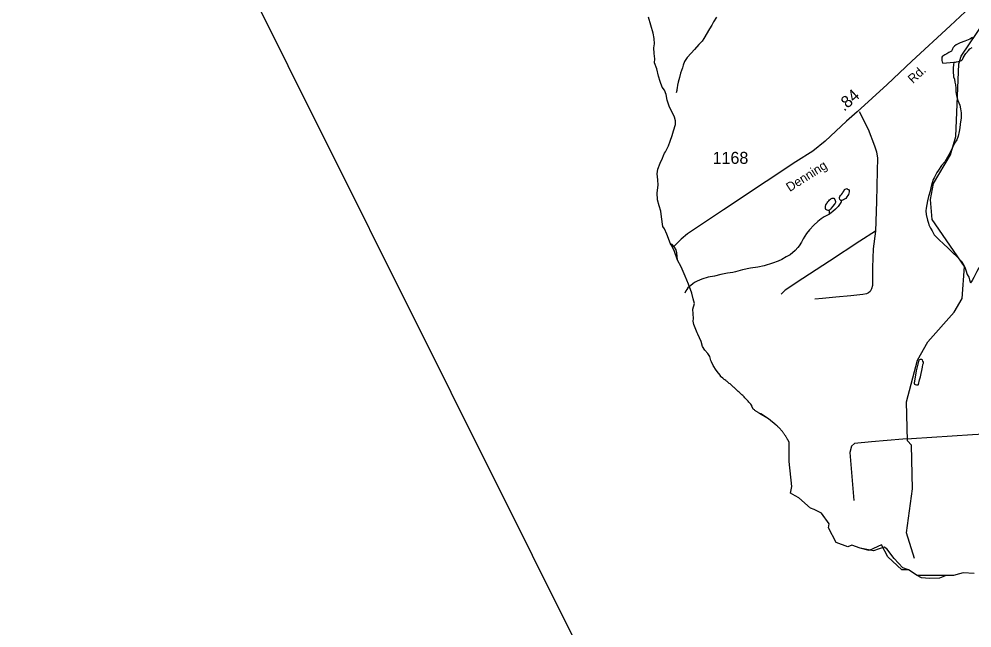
# Model space of a CAD drawing. Extents: x 2082433 to 2279600, y 546599 to 755198.
# Drawn here: x 2113352 to 2123278, y 598840 to 605188 of the extents above; entities that cross this region are included whole.
import ezdxf

# ---------------------------------------------------------------- set-up
doc = ezdxf.new("R2010")
doc.units = 0
for name, color, linetype in [('Exist Boundary Political CountyLine', 7, 'Continuous'), ('Exist Boundary Political Fire Districts', 7, 'Continuous'), ('Exist Hydrographic Misc Water Feature', 7, 'Continuous'), ('Exist Road Non-System Type 51', 7, 'Continuous'), ('Exist Road Secondary Mileage Hundredths English Label', 7, 'Continuous'), ('Exist Road Secondary Type 51 Attributed', 7, 'Continuous'), ('Exist Road Secondary Type 51 Label', 7, 'Continuous'), ('Exist Road Secondary Type 51 Number Label', 7, 'Continuous'), ('Map Preparation Inset Cut Line', 7, 'Continuous')]:
    doc.layers.add(name, color=color, linetype=linetype)

msp = doc.modelspace()

# ---------------------------------------------------------------- linework, layer by layer
at = {"layer": 'Exist Boundary Political CountyLine'}
for points in [[(2120139.1, 602846.3), (2120101, 602943.8), (2120076.3, 602999.6), (2120059.5, 603025), (2120043.5, 603126.6), (2120038.8, 603185.8), (2120018.7, 603242.6), (2120002.7, 603304.2), (2120000.3, 603375.5), (2120009.7, 603454.7), (2120007.4, 603511.5), (2119999.5, 603573.3), (2120005, 603622.9), (2120029, 603686.9), (2120056.3, 603737.3), (2120064.2, 603766.1), (2120076.3, 603789.6), (2120087, 603805.5), (2120116.3, 603867.2), (2120134.6, 603916.1), (2120155.3, 603975.3), (2120167.8, 604021.8), (2120188.5, 604088.3), (2120191.6, 604128.3), (2120179.3, 604165), (2120123.7, 604280.9), (2120104.2, 604343.2), (2120093, 604403.2), (2120076.3, 604445.8), (2120051.9, 604479.3), (2120028.8, 604537.7), (2120012, 604593), (2119994.3, 604670.6), (2119972.8, 604733), (2119973.4, 604773.9), (2119968.1, 604829.9), (2119964, 604888.4), (2119970.3, 604930), (2119968.7, 604985.3), (2119955.8, 605039.6), (2119908.4, 605206.9)], [(2121066.7, 601077.3), (2121061.2, 601080.6), (2121055.5, 601083.8), (2121049.9, 601087.2), (2121044.6, 601090.5), (2121039.3, 601094.1), (2121033.7, 601097.6), (2121028.4, 601101.3), (2121023.3, 601105), (2121017.9, 601108.7), (2121012.8, 601112.5), (2121007.7, 601116.5), (2121002.8, 601120.5), (2121000.9, 601122.7), (2120999.3, 601125), (2120997.4, 601127.3), (2120996, 601129.7), (2120994.6, 601132.1), (2120993.3, 601134.6), (2120991.9, 601137), (2120990.7, 601139.6), (2120989.4, 601142.2), (2120988.4, 601144.8), (2120987.6, 601147.5), (2120986.6, 601150.1), (2120985.8, 601152.8), (2120984.7, 601155.6), (2120984.3, 601158.3), (2120983.5, 601161.1), (2120983.1, 601163.9), (2120976.3, 601171.7), (2120969.6, 601179.6), (2120962.6, 601187.5), (2120955.4, 601195.2), (2120948.4, 601202.9), (2120941.5, 601210.6), (2120934.3, 601218.2), (2120926.9, 601225.7), (2120919.7, 601233.3), (2120912.5, 601240.7), (2120905.2, 601248.1), (2120897.8, 601255.4), (2120890.2, 601262.7), (2120882.8, 601269.9), (2120875, 601277), (2120867.4, 601284.1), (2120859.8, 601291.2), (2120852.1, 601298.1), (2120844.3, 601305.1), (2120836.3, 601312), (2120828.5, 601318.7), (2120821.7, 601325.5), (2120814.7, 601332.3), (2120808, 601338.9), (2120801, 601345.5), (2120794, 601352), (2120787.1, 601358.5), (2120779.7, 601365), (2120772.7, 601371.3), (2120765.5, 601377.6), (2120758.3, 601383.8), (2120750.8, 601390), (2120743.6, 601396.1), (2120736, 601402.1), (2120728.4, 601408.1), (2120721, 601414), (2120713.4, 601419.9), (2120705.7, 601425.6), (2120698.1, 601431.3), (2120690.3, 601436.9), (2120682.5, 601442.6), (2120657.7, 601462.1), (2120657.3, 601471.7), (2120638, 601497.3), (2120612.4, 601528.4), (2120584.1, 601577.9), (2120566.4, 601615.1), (2120559.7, 601629), (2120547.8, 601671.4), (2120526.8, 601701.7), (2120495.5, 601735.2), (2120470.5, 601772.8), (2120458.6, 601827.1), (2120424.5, 601901.4), (2120416.9, 601916.5), (2120382.5, 602002.9), (2120375.9, 602039.7), (2120378, 602065.8), (2120370.6, 602163.6), (2120387.8, 602221.6), (2120375.9, 602271.1), (2120358.7, 602331.9), (2120324, 602423.9), (2120290, 602508.6), (2120248.8, 602603.7), (2120211.5, 602674.4), (2120204.2, 602749.2), (2120196.2, 602781.3), (2120179.1, 602810.4), (2120156.1, 602837.5), (2120139.1, 602846.3)], [(2123135, 599400.6), (2123086.3, 599386.4), (2123009.4, 599385.5), (2122940.7, 599358.5), (2122837.4, 599354.5), (2122752.2, 599362.6), (2122709.2, 599387.4), (2122618.6, 599447.1), (2122558.1, 599465.4), (2122469.3, 599565.3), (2122392, 599664.7), (2122363.9, 599682.7), (2122312.8, 599664.7), (2122251.6, 599642.6), (2122114.2, 599671.3), (2122026.8, 599703.1), (2121985.8, 599686.9), (2121865, 599731.9), (2121785.7, 599883.3), (2121790.2, 599926.6), (2121711.4, 600035.2), (2121633.1, 600076), (2121594.8, 600089.3), (2121475.2, 600195.5), (2121438.1, 600217.2), (2121389.7, 600246.8), (2121403.4, 600316.4), (2121373.5, 600576.4), (2121374.9, 600762), (2121374.7, 600764.4), (2121374.5, 600766.9), (2121374.3, 600769.4), (2121373.7, 600771.8), (2121373.3, 600774.3), (2121372.7, 600776.7), (2121372.1, 600779.1), (2121371.2, 600781.5), (2121370.4, 600783.9), (2121369.4, 600786.2), (2121368.6, 600788.5), (2121367.6, 600790.8), (2121366.5, 600793), (2121365.3, 600795.2), (2121364.1, 600797.4), (2121362.8, 600799.5), (2121361.2, 600801.6), (2121359.8, 600803.6), (2121358.3, 600805.6), (2121356.7, 600807.6), (2121353.8, 600813.1), (2121350.7, 600818.7), (2121347.5, 600824.2), (2121344.2, 600829.6), (2121340.9, 600835.1), (2121337.8, 600840.4), (2121334.3, 600845.8), (2121330.6, 600851), (2121327.2, 600856.3), (2121323.5, 600861.5), (2121320, 600866.7), (2121316.3, 600871.8), (2121312.2, 600876.9), (2121308.5, 600881.9), (2121304.4, 600886.9), (2121300.5, 600891.8), (2121296.4, 600896.7), (2121292.5, 600901.5), (2121288.2, 600906.3), (2121284.1, 600911), (2121279.8, 600915.7), (2121275.5, 600920.3), (2121271, 600924.9), (2121266.5, 600929.4), (2121262, 600933.9), (2121257.4, 600938.2), (2121252.9, 600942.6), (2121248.2, 600946.9), (2121243.5, 600951.1), (2121238.8, 600955.3), (2121158.2, 601019.4), (2121066.7, 601077.3)], [(2123300.8, 599407.1), (2123186.8, 599415.7), (2123135, 599400.6)]]:
    msp.add_lwpolyline(points, dxfattribs=at)
at = {"layer": 'Exist Boundary Political Fire Districts'}
for points in [[(2120743.6, 601396.1), (2120736, 601402.1), (2120728.4, 601408.1), (2120721, 601414.1), (2120713.4, 601419.9), (2120705.7, 601425.6), (2120698.1, 601431.4), (2120690.3, 601437), (2120682.5, 601442.6), (2120657.7, 601462.1), (2120657.3, 601471.7), (2120638, 601497.3), (2120612.4, 601528.4), (2120584.1, 601578), (2120566.4, 601615.1), (2120559.7, 601629.1), (2120547.8, 601671.5), (2120526.8, 601701.8), (2120495.5, 601735.2), (2120470.5, 601772.8), (2120458.6, 601827.2), (2120424.5, 601901.5), (2120416.9, 601916.6), (2120382.5, 602002.9), (2120375.9, 602039.7), (2120378, 602065.9), (2120370.6, 602163.6), (2120387.8, 602221.6), (2120375.9, 602271.2), (2120358.7, 602331.9), (2120324, 602423.9), (2120290, 602508.6), (2120248.8, 602603.7), (2120211.5, 602674.5), (2120180.1, 602764), (2120174.6, 602775.2), (2120145.4, 602833.3), (2120139.1, 602846.3), (2120101, 602943.8), (2120076.3, 602999.6), (2120059.5, 603025), (2120043.5, 603126.6), (2120038.8, 603185.8), (2120018.7, 603242.6), (2120002.7, 603304.2), (2120000.3, 603375.5), (2120009.7, 603454.7), (2120007.4, 603511.5), (2119999.5, 603573.3), (2120005, 603622.9), (2120029, 603686.9), (2120056.3, 603737.3), (2120064.2, 603766.1), (2120076.3, 603789.6), (2120087, 603805.5), (2120116.3, 603867.2), (2120134.6, 603916.1), (2120155.3, 603975.3), (2120167.8, 604021.8), (2120188.5, 604088.3), (2120191.6, 604128.3), (2120179.3, 604165), (2120123.7, 604280.9), (2120104.2, 604343.2), (2120093, 604403.2), (2120076.3, 604445.8), (2120051.9, 604479.3), (2120028.8, 604537.7), (2120012, 604593), (2119994.3, 604670.6), (2119972.8, 604733), (2119973.4, 604773.9), (2119968.1, 604829.9), (2119964, 604888.4), (2119970.3, 604930), (2119968.7, 604985.3), (2119955.8, 605039.6), (2119908.4, 605206.9)], [(2121361.2, 600801.6), (2121359.8, 600803.6), (2121358.3, 600805.6), (2121356.7, 600807.6), (2121353.8, 600813.1), (2121350.7, 600818.7), (2121347.5, 600824.2), (2121344.2, 600829.6), (2121340.9, 600835.1), (2121337.8, 600840.4), (2121334.3, 600845.8), (2121330.6, 600851), (2121327.2, 600856.3), (2121323.5, 600861.6), (2121320, 600866.7), (2121316.3, 600871.8), (2121312.2, 600876.9), (2121308.5, 600882), (2121304.4, 600886.9), (2121300.5, 600891.8), (2121296.4, 600896.7), (2121292.5, 600901.5), (2121288.2, 600906.3), (2121284.1, 600911.1), (2121279.8, 600915.7), (2121275.5, 600920.4), (2121271, 600924.9), (2121266.5, 600929.4), (2121262, 600933.9), (2121257.4, 600938.3), (2121252.9, 600942.6), (2121248.2, 600947), (2121243.5, 600951.2), (2121238.8, 600955.3), (2121158.2, 601019.4), (2121078, 601071.2), (2121072.3, 601074.2), (2121066.7, 601077.4), (2121061.2, 601080.6), (2121055.5, 601083.8), (2121049.9, 601087.2), (2121044.6, 601090.6), (2121039.3, 601094.1), (2121033.7, 601097.7), (2121028.4, 601101.3), (2121023.3, 601105), (2121017.9, 601108.7), (2121012.8, 601112.6), (2121007.7, 601116.5), (2121002.8, 601120.5), (2121000.9, 601122.7), (2120999.3, 601125), (2120997.4, 601127.3), (2120996, 601129.8), (2120994.6, 601132.1), (2120993.3, 601134.6), (2120991.9, 601137.1), (2120990.7, 601139.7), (2120989.4, 601142.3), (2120988.4, 601144.9), (2120987.6, 601147.5), (2120986.6, 601150.2), (2120985.8, 601152.9), (2120984.7, 601155.6), (2120984.3, 601158.3), (2120983.5, 601161.1), (2120983.1, 601163.9), (2120976.3, 601171.8), (2120969.6, 601179.7), (2120962.6, 601187.5), (2120955.4, 601195.2), (2120948.4, 601203), (2120941.5, 601210.6), (2120934.3, 601218.2), (2120926.9, 601225.8), (2120919.7, 601233.3), (2120912.5, 601240.7), (2120905.2, 601248.1), (2120897.8, 601255.5), (2120890.2, 601262.7), (2120882.8, 601269.9), (2120875, 601277), (2120867.4, 601284.1), (2120859.8, 601291.2), (2120852.1, 601298.2), (2120844.3, 601305.1), (2120836.3, 601312), (2120828.5, 601318.8), (2120821.7, 601325.5), (2120814.7, 601332.3), (2120808, 601338.9), (2120801, 601345.5), (2120794, 601352), (2120787.1, 601358.6), (2120779.7, 601365), (2120772.7, 601371.3), (2120765.5, 601377.6), (2120758.3, 601383.9), (2120750.8, 601390), (2120743.6, 601396.1)], [(2123300.8, 599407.1), (2123186.8, 599415.7), (2123086.3, 599386.4), (2123009.4, 599385.5), (2122709.2, 599387.4), (2122618.6, 599447.1), (2122546.2, 599445.4), (2122402.7, 599580.9), (2122335, 599707.3), (2122208.3, 599647.3), (2122114.2, 599671.3), (2122026.8, 599703.1), (2121985.8, 599686.9), (2121865, 599731.9), (2121785.7, 599883.3), (2121790.2, 599926.6), (2121711.4, 600035.2), (2121633.1, 600076.1), (2121594.8, 600089.4), (2121475.2, 600195.5), (2121438.1, 600217.2), (2121389.7, 600246.9), (2121403.4, 600316.4), (2121373.5, 600576.4), (2121374.9, 600762), (2121374.7, 600764.4), (2121374.5, 600766.9), (2121374.3, 600769.4), (2121373.7, 600771.9), (2121373.3, 600774.3), (2121372.7, 600776.8), (2121372.1, 600779.1), (2121371.2, 600781.5), (2121370.4, 600783.9), (2121369.4, 600786.3), (2121368.6, 600788.5), (2121367.6, 600790.8), (2121366.5, 600793.1), (2121365.3, 600795.3), (2121364.1, 600797.4), (2121362.8, 600799.5), (2121361.2, 600801.6)]]:
    msp.add_lwpolyline(points, dxfattribs=at)
at = {"layer": 'Exist Hydrographic Misc Water Feature'}
for points in [[(2120617.1, 605209.2), (2120585.3, 605159), (2120567.4, 605125), (2120545.7, 605086.9), (2120486, 604986.7), (2120468.2, 604958.6), (2120434.4, 604924.5), (2120388.8, 604872.3), (2120352.8, 604832.2), (2120313, 604788), (2120283.2, 604743.9), (2120269.5, 604705.8), (2120261.5, 604679.8), (2120243.9, 604623.7), (2120232, 604579.7), (2120216.2, 604531.7), (2120210.2, 604499.6), (2120206.6, 604469.6), (2120204.5, 604453.6), (2120202.5, 604441.6), (2120197.3, 604417.6)], [(2122680.2, 599564.7), (2122595.3, 599832.1), (2122660.3, 600290), (2122650.3, 600746.2), (2122608.2, 600789.8), (2122598.2, 601196.7), (2122712.2, 601630.8), (2122820.3, 601822.2), (2123093.2, 602131.5), (2123176.2, 602274.2), (2123200.2, 602608.3), (2122864.4, 603097.4), (2122847.3, 603307.7), (2122879.3, 603474.3), (2123053.2, 603772.6), (2123110.2, 603965), (2123140.4, 604722.2), (2123165.4, 604800.5), (2123413.3, 605166.1)], [(2123285.4, 604994.9), (2123255.3, 604978.8), (2123205.6, 604958.7), (2123155.6, 604940.5), (2123133.7, 604930.3), (2123113.6, 604918.3), (2123097.8, 604906.2), (2123081.8, 604890.1), (2123075.8, 604878.1), (2123071.7, 604866.1), (2123066, 604852.1), (2123060.1, 604848.1), (2123038.1, 604837.9), (2123016.2, 604825.9), (2122996.1, 604815.8), (2122984, 604807.7), (2122972.3, 604799.6), (2122966.3, 604789.6), (2122964.3, 604773.6), (2122966.3, 604763.6), (2122966.3, 604755.6), (2122968.6, 604743.7), (2122972.5, 604733.7), (2122974.6, 604729.7), (2123088.6, 604738.2)], [(2123088.6, 604738.2), (2123106.6, 604740.3), (2123118.5, 604742.3), (2123134.3, 604746.4), (2123148.2, 604748.5), (2123168.3, 604756.6), (2123180.4, 604766.6), (2123188.4, 604782.6), (2123196, 604802.7), (2123208.1, 604818.7), (2123216.1, 604828.8), (2123241.7, 604858.8), (2123257.9, 604876.9), (2123279.9, 604893)], [(2123088.6, 604738.2), (2123086.5, 604710.2), (2123082.8, 604678.2), (2123082.8, 604632.2), (2123085.1, 604600.2), (2123087.1, 604586.3), (2123095.3, 604562.3), (2123101.3, 604530.3), (2123107.6, 604502.4), (2123109.5, 604466.4), (2123109.9, 604430.4), (2123118.1, 604390.5), (2123132, 604340.5), (2123152.3, 604290.6), (2123160.5, 604252.7), (2123164.8, 604210.7), (2123165, 604156.7), (2123157.3, 604092.7), (2123153.6, 604054.7), (2123145.6, 604016.7), (2123135.7, 603966.6), (2123120.1, 603928.6), (2123098, 603892.5), (2123056.6, 603804.3), (2123024.8, 603748.2), (2122995.1, 603698.1), (2122961.2, 603660), (2122929.6, 603613.8), (2122913.7, 603587.8), (2122883.7, 603533.7), (2122875.7, 603515.6), (2122864, 603481.6), (2122850.3, 603427.6), (2122842.3, 603393.5), (2122824.7, 603339.4), (2122814.8, 603291.4), (2122801.3, 603217.3), (2122799.2, 603187.4), (2122801.5, 603149.4), (2122815.8, 603091.5), (2122825.9, 603061.6), (2122830, 603043.6), (2122846, 603009.7), (2122864.2, 602979.7), (2122884.3, 602939.8), (2122900.5, 602919.9), (2122936.6, 602886), (2122980.9, 602844.3), (2123031.1, 602798.5), (2123077.1, 602754.8), (2123129.4, 602705), (2123149.5, 602683), (2123167.5, 602663.2), (2123191.9, 602627.3), (2123203.8, 602601.4), (2123214.1, 602569.4), (2123230, 602523.5), (2123244.4, 602495.6), (2123252.4, 602469.6), (2123260.6, 602447.7), (2123264.5, 602437.7)], [(2121921, 603295.5), (2121917.1, 603295.5), (2121910.9, 603297.4), (2121902.9, 603307.4), (2121897, 603321.4), (2121899.1, 603329.4), (2121902.9, 603339.4), (2121910.7, 603349.4), (2121918.7, 603359.5), (2121928.8, 603371.5), (2121934.7, 603381.5), (2121942.7, 603393.5), (2121950.5, 603409.6), (2121958.5, 603413.6), (2121968.6, 603417.7), (2121976.6, 603421.7), (2121982.5, 603415.7), (2121992.6, 603409.7), (2121998.5, 603399.8), (2121998.7, 603385.8), (2121996.9, 603373.8), (2121990.7, 603359.8), (2121984.8, 603347.8), (2121975.1, 603333.7), (2121963, 603317.7), (2121951.1, 603309.6), (2121939, 603303.6), (2121921, 603295.5)], [(2121787.5, 603192.9), (2121781.6, 603190.9), (2121769.5, 603194.8), (2121757.6, 603202.8), (2121753.5, 603214.8), (2121751.6, 603234.8), (2121755.3, 603252.8), (2121765.4, 603266.8), (2121769.3, 603272.9), (2121777.3, 603282.9), (2121787.3, 603292.9), (2121795.1, 603302.9), (2121803.1, 603311), (2121809, 603315), (2121821.1, 603321.1), (2121831, 603321.1), (2121841, 603319.2), (2121851.1, 603305.2), (2121855.4, 603287.2), (2121857.2, 603277.2), (2121853.3, 603267.2), (2121843.3, 603253.2), (2121829.3, 603237.1), (2121813.5, 603217), (2121803.5, 603201), (2121795.5, 603195), (2121787.5, 603192.9)], [(2121921, 603295.5), (2121915.3, 603283.5), (2121905.2, 603265.4), (2121883.3, 603235.3), (2121857.6, 603205.3), (2121827.5, 603183.1), (2121793.9, 603155), (2121785.9, 603151)], [(2121785.9, 603151), (2121740.1, 603124.7), (2121706.1, 603106.6), (2121672.1, 603078.5), (2121632.3, 603038.3), (2121586.6, 602992.1), (2121554.8, 602952), (2121519.1, 602897.9), (2121501, 602863.8), (2121479.3, 602825.6), (2121465.4, 602807.7), (2121435.4, 602775.5), (2121383.8, 602731.3), (2121343.8, 602709.1), (2121298, 602682.9), (2121260.1, 602662.8), (2121200.2, 602642.5), (2121114.3, 602616.1), (2121048.5, 602599.8), (2120972.4, 602589.5), (2120888.6, 602573.2), (2120816.8, 602552.8), (2120786.9, 602546.7), (2120732.7, 602540.5), (2120662.8, 602526.2), (2120597, 602507.9), (2120529.1, 602495.6), (2120465.3, 602475.3), (2120417.3, 602455.2), (2120387.2, 602441), (2120371.2, 602429), (2120349.5, 602410.8), (2120319.5, 602384.7), (2120309.7, 602368.6), (2120297.8, 602354.6), (2120285.7, 602330.6)], [(2121787.5, 603192.9), (2121789.6, 603187), (2121789.8, 603179), (2121789.8, 603172.9), (2121789.8, 603164.9), (2121785.9, 603151)], [(2123429.4, 602666.3), (2123393.5, 602634.2), (2123375.6, 602622.1), (2123359.8, 602608), (2123345.9, 602588), (2123328.1, 602557.9), (2123296.3, 602493.7), (2123282.3, 602463.7), (2123264.5, 602437.7)], [(2122746.1, 601639.6), (2122738.1, 601639.5), (2122724.4, 601631.5), (2122698.8, 601521.5), (2122677.2, 601391.4), (2122679.3, 601383.4)], [(2122679.3, 601383.4), (2122687.3, 601377.4), (2122699.4, 601375.5), (2122705.3, 601373.5), (2122717.2, 601373.5), (2122721.3, 601377.6), (2122733, 601425.6), (2122741, 601457.6), (2122762.5, 601559.7), (2122768.3, 601585.7), (2122772.4, 601599.7), (2122772.4, 601609.7), (2122768.3, 601621.7), (2122762.1, 601633.7), (2122756, 601637.7), (2122750, 601639.6), (2122746.1, 601639.6)]]:
    msp.add_lwpolyline(points, dxfattribs=at)
at = {"layer": 'Exist Road Non-System Type 51'}
for points in [[(2122104.5, 604224.8), (2122195.8, 604038.9), (2122262.2, 603866.4), (2122284.6, 603802.5), (2122292.9, 603739.4), (2122289.5, 603605), (2122285.4, 603287.2), (2122272.9, 602977.7)], [(2122272.9, 602977.7), (2122112, 602871.5), (2121793.4, 602662.5), (2121516.3, 602481.6), (2121332.9, 602361.3), (2121291.4, 602319.8)], [(2122272.9, 602977.7), (2122250.5, 602792.7), (2122243.9, 602598.6), (2122243.1, 602410.2), (2122233.1, 602375.4), (2122218.2, 602348.8), (2122199.9, 602332.2), (2122178.4, 602323.9), (2122140.2, 602317.3), (2122015.7, 602304), (2121859.8, 602287.4), (2121720.4, 602275.8), (2121639.9, 602266.7)], [(2124096.6, 600905.2), (2123644.4, 600876.1), (2123283.5, 600852.1), (2122648.8, 600811.4), (2122556.7, 600808.9), (2122231.5, 600780.7), (2122055.6, 600764.1), (2122024.9, 600736.7), (2122004.9, 600668.7), (2122048.1, 600169.2)]]:
    msp.add_lwpolyline(points, dxfattribs=at)
at = {"layer": 'Exist Road Secondary Type 51 Attributed'}
msp.add_lwpolyline([(2123597.6, 605625.4), (2123362.9, 605411.3), (2123052, 605116.6), (2122652.1, 604750.1), (2122395.1, 604506.8), (2122084.2, 604222.5), (2121972.9, 604123.1), (2121747.6, 603915.9), (2121619.2, 603811.4), (2121445.3, 603700.1), (2121136.1, 603493.6), (2120689.9, 603200.7), (2120421, 603020), (2120316.5, 602950.7), (2120248.8, 602894.1), (2120171.8, 602817.8)], dxfattribs=at)
at = {"layer": 'Map Preparation Inset Cut Line'}
msp.add_lwpolyline([(2125488.3, 585979.7), (2103425.3, 630228.2), (2125488.3, 630228.2)], close=True, dxfattribs=at)

# ---------------------------------------------------------------- texts
at = {"layer": 'Exist Road Secondary Mileage Hundredths English Label'}
msp.add_text('.84', height=125, rotation=42.03973, dxfattribs=at).set_placement((2121946.9, 604220.2))
at = {"layer": 'Exist Road Secondary Type 51 Label'}
for s, rotation, p in [('Rd.', 42.91502, (2122663.8, 604510.3)), ('Denning', 32.45947, (2121380.1, 603384))]:
    msp.add_text(s, height=95, rotation=rotation, dxfattribs=at).set_placement(p)
at = {"layer": 'Exist Road Secondary Type 51 Number Label'}
msp.add_text('1168', height=125, dxfattribs=at).set_placement((2120576.9, 603678.6))

doc.saveas('drawing.dxf')
